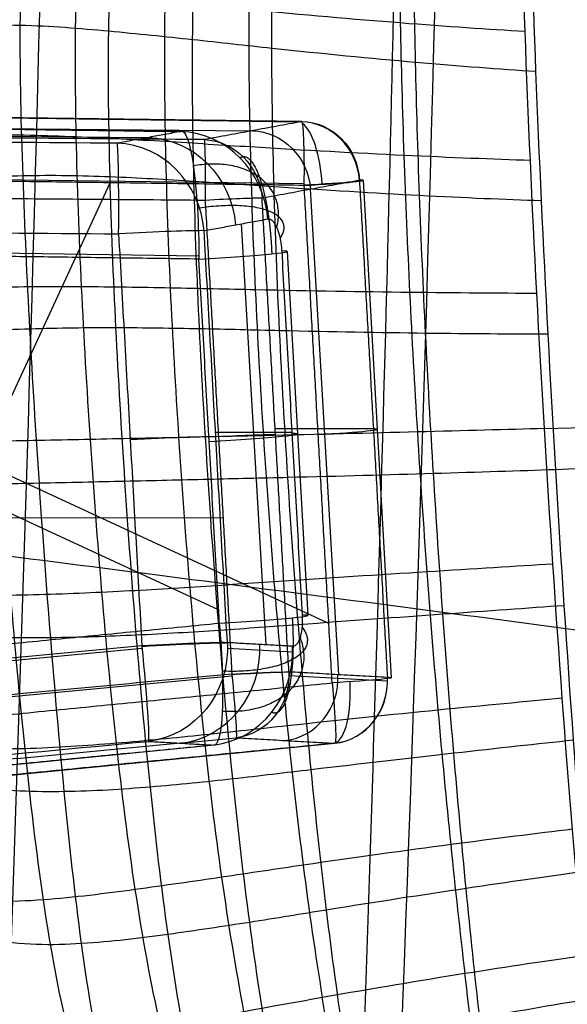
# Model space of a CAD drawing. Header units: millimetres. Extents: x -224 to 224, y -267 to 247.
# Tile 268 of 656: x 152.68 to 161.46, y -125.3 to -109.5. Entities that reach past the tile are written whole.
import ezdxf

# ---------------------------------------------------------------- set-up
doc = ezdxf.new("R2010")
doc.units = ezdxf.units.MM
doc.layers.add('08-01-2026-telaio-080126', color=7, linetype='Continuous')
doc.layers.add('15_12_2025_Kartell_BO_Chair-SEDUTA-RM', color=7, linetype='Continuous')

msp = doc.modelspace()

# ---------------------------------------------------------------- linework, layer by layer
at = {"layer": '08-01-2026-telaio-080126', "color": 95, "true_color": 0x42aa42}
for p, q in [((157.201, -111.135, 425.981), (145.829, -110.981, 425.368)), ((142.886, -111.153, 428.29), (156.4, -111.285, 428.28)), ((157.241, -112.135, 424.982), (146.42, -111.989, 424.399)), ((150.073, -120.889, 424.814), (154.132, -112.118, 424.814)), ((158.186, -112.079, 425.98), (158.634, -120.06, 426.202)), ((157.795, -120.011, 428.688), (157.339, -112.218, 428.523)), ((157.636, -119.187, 425.177), (146.538, -114.051, 424.456)), ((158.35, -116.064, 426.43), (156.774, -116.064, 430.789)), ((155.94, -117.497, 431.487), (136.72, -117.484, 431.967)), ((126.008, -122.849, 432.386), (156.083, -120.026, 431.554)), ((158.576, -120.116, 426.543), (156.996, -120.028, 430.896)), ((146.545, -122.21, 425.63), (157.733, -121.111, 426.202))]:
    msp.add_line(p, q, dxfattribs=at)
at = {"layer": '08-01-2026-telaio-080126', "color": 30, "true_color": 0xff8000}
for p, q in [((155.282, -111.29, 427.009), (144.744, -111.148, 426.441)), ((137.091, -111.22, 428.638), (154.735, -111.392, 428.626)), ((156.631, -119.531, 428.873), (156.236, -112.776, 428.73)), ((155.552, -113.293, 425.02), (145.905, -113.162, 424.501)), ((156.97, -113.221, 426.518), (157.298, -119.062, 426.681)), ((155.868, -118.969, 425.177), (145.976, -114.391, 424.534)), ((157.044, -116.124, 427.108), (155.819, -116.124, 430.497)), ((154.523, -117.497, 431.522), (125.334, -117.476, 432.251)), ((125.606, -122.311, 432.381), (154.642, -119.586, 431.578)), ((157.056, -119.648, 427.71), (156.011, -119.589, 430.59)), ((155.803, -121.14, 427.171), (145.504, -122.152, 426.645))]:
    msp.add_line(p, q, dxfattribs=at)
at = {"layer": '08-01-2026-telaio-080126', "color": 95, "true_color": 0x42aa42, "extrusion": (0.998461, -0.013529, 0.053785)}
for start, end in [(269.0107, 3.9712), (268.6244, 269.0107)]:
    msp.add_arc((-109.995, 416.828, 181.374), 1, start, end, dxfattribs=at)
at = {"layer": '08-01-2026-telaio-080126', "color": 95, "true_color": 0x42aa42, "extrusion": (-0.335755, -0.061864, 0.939916)}
msp.add_arc((138.762, 271.632, 354.546), 1, 83.7425, 168.3133, dxfattribs=at)
at = {"layer": '08-01-2026-telaio-080126', "color": 95, "true_color": 0x42aa42, "extrusion": (0.340029, -9.36751e-17, -0.940415)}
msp.add_arc((-112.135, 292.667, -347.15), 1, 0.8098, 86.4393, dxfattribs=at)
at = {"layer": '08-01-2026-telaio-080126', "color": 95, "true_color": 0x42aa42, "extrusion": (0.938599, 0.062106, 0.339373)}
for centre, start, end in [((-122.269, 349.983, 285.138), 268.7136, 344.5359), ((-122.269, 349.983, 285.138), 268.3109, 268.7136), ((-130.262, 350.219, 285.138), 186.2574, 268.3109)]:
    msp.add_arc(centre, 1, start, end, dxfattribs=at)
at = {"layer": '08-01-2026-telaio-080126', "color": 30, "true_color": 0xff8000, "extrusion": (-0.335755, -0.061864, 0.939916)}
for centre in [(139.056, 270.09, 356.235), (139.056, 270.09, 359.277)]:
    msp.add_arc(centre, 1.5, 83.7425, 168.3133, dxfattribs=at)
at = {"layer": '08-01-2026-telaio-080126', "color": 95, "true_color": 0x42aa42, "extrusion": (0.335755, 0.061864, -0.939916)}
for centre in [(-138.762, 271.632, -356.886), (-138.762, 271.632, -359.195)]:
    msp.add_arc(centre, 1, 11.6867, 96.2575, dxfattribs=at)
at = {"layer": '08-01-2026-telaio-080126', "color": 30, "true_color": 0xff8000, "extrusion": (-0.99966, 0.008095, 0.024773)}
msp.add_arc((111.727, 433.612, -144.44), 1.5, 91.6332, 176.0333, dxfattribs=at)
at = {"layer": '08-01-2026-telaio-080126', "color": 30, "true_color": 0xff8000, "extrusion": (0.335755, 0.061864, -0.939916)}
msp.add_arc((-139.056, 270.09, -357.779), 1.5, 11.6867, 96.2575, dxfattribs=at)
at = {"layer": '08-01-2026-telaio-080126', "color": 95, "true_color": 0x42aa42, "extrusion": (0.99966, -0.008095, -0.024773)}
msp.add_arc((-111.159, 434.096, 145.823), 1, 3.9667, 88.3668, dxfattribs=at)
at = {"layer": '08-01-2026-telaio-080126', "color": 95, "true_color": 0x42aa42, "extrusion": (0.056015, -0.998045, 0.027726)}
for centre in [(150.657, 422.468, 132.532), (150.657, 422.468, 136.535)]:
    msp.add_arc(centre, 1, 272.979, 19.8466, dxfattribs=at)
at = {"layer": '08-01-2026-telaio-080126', "color": 95, "true_color": 0x42aa42, "extrusion": (0.058406, -0.99807, 0.021118)}
msp.add_arc((150.368, 423.327, 130.095), 1, 273.0034, 19.8433, dxfattribs=at)
at = {"layer": '08-01-2026-telaio-080126', "color": 95, "true_color": 0x42aa42, "extrusion": (-0.05633, 0.998051, -0.026855)}
for centre in [(-149.044, 426.945, -132.527), (-149.044, 426.945, -140.148)]:
    msp.add_arc(centre, 1, 91.5212, 160.1539, dxfattribs=at)
at = {"layer": '08-01-2026-telaio-080126', "color": 30, "true_color": 0xff8000, "extrusion": (0.05633, -0.998051, 0.026855)}
for centre in [(147.616, 426.483, 132.992), (147.616, 426.483, 139.615)]:
    msp.add_arc(centre, 1.5, 19.8461, 88.4788, dxfattribs=at)
at = {"layer": '08-01-2026-telaio-080126', "color": 30, "true_color": 0xff8000, "extrusion": (0.056015, -0.998045, 0.027726)}
for centre in [(148.879, 422.976, 133.618), (148.879, 422.976, 136.551), (148.879, 422.976, 139.47)]:
    msp.add_arc(centre, 1.5, 272.979, 19.8466, dxfattribs=at)
at = {"layer": '08-01-2026-telaio-080126', "color": 30, "true_color": 0xff8000, "extrusion": (-0.05633, 0.998051, -0.026855)}
msp.add_arc((-147.616, 426.483, -136.3), 1.5, 91.5212, 160.1539, dxfattribs=at)
at = {"layer": '08-01-2026-telaio-080126', "color": 95, "true_color": 0x42aa42, "extrusion": (0.05633, -0.998051, 0.026855)}
msp.add_arc((149.044, 426.945, 136.335), 1, 19.8461, 88.4788, dxfattribs=at)
at = {"layer": '08-01-2026-telaio-080126', "color": 30, "true_color": 0xff8000, "extrusion": (0.995245, 0.093432, -0.027537)}
for start, end in [(88.5193, 88.8451), (88.8451, 176.8732)]:
    msp.add_arc((-133.516, 433.846, 130.849), 1.5, start, end, dxfattribs=at)
at = {"layer": '08-01-2026-telaio-080126', "color": 30, "true_color": 0xff8000, "extrusion": (-0.058406, 0.99807, -0.021118)}
msp.add_arc((-147.351, 427.27, -137.471), 1.5, 91.5361, 160.1567, dxfattribs=at)
at = {"layer": '08-01-2026-telaio-080126', "color": 30, "true_color": 0xff8000, "extrusion": (0.34108, -0.019016, -0.939842)}
msp.add_arc((-110.798, 298.251, -349.2), 1.5, 83.4391, 170.8156, dxfattribs=at)
at = {"layer": '08-01-2026-telaio-080126', "color": 30, "true_color": 0xff8000, "extrusion": (-0.34108, 0.019016, 0.939842)}
for centre in [(110.798, 298.251, 347.681), (110.798, 298.251, 346.136)]:
    msp.add_arc(centre, 1.5, 9.1844, 96.5609, dxfattribs=at)
at = {"layer": '08-01-2026-telaio-080126', "color": 95, "true_color": 0x42aa42, "extrusion": (-0.058406, 0.99807, -0.021118)}
msp.add_arc((-148.777, 427.736, -138.003), 1, 91.5361, 160.1567, dxfattribs=at)
at = {"layer": '08-01-2026-telaio-080126', "color": 95, "true_color": 0x42aa42, "extrusion": (0.995245, 0.093432, -0.027537)}
for start, end in [(88.5193, 88.8451), (88.8451, 176.8732)]:
    msp.add_arc((-134.089, 434.361, 132.243), 1, start, end, dxfattribs=at)
at = {"layer": '08-01-2026-telaio-080126', "color": 95, "true_color": 0x42aa42, "extrusion": (0.34108, -0.019016, -0.939842)}
msp.add_arc((-111.155, 299.802, -349.143), 1, 83.4391, 170.8156, dxfattribs=at)
at = {"layer": '08-01-2026-telaio-080126', "color": 95, "true_color": 0x42aa42, "extrusion": (-0.34108, 0.019016, 0.939842)}
for centre in [(111.155, 299.802, 346.837), (111.155, 299.802, 344.512)]:
    msp.add_arc(centre, 1, 9.1844, 96.5609, dxfattribs=at)
at = {"layer": '08-01-2026-telaio-080126', "color": 95, "true_color": 0x42aa42, "extrusion": (-0.056015, 0.998045, -0.027726)}
msp.add_arc((-150.657, 422.468, -140.528), 1, 160.1534, 267.021, dxfattribs=at)
at = {"layer": '08-01-2026-telaio-080126', "color": 95, "true_color": 0x42aa42, "extrusion": (-0.340029, -6.93889e-17, 0.940415)}
msp.add_arc((120.116, 293.164, 347.206), 1, 5.8541, 93.5607, dxfattribs=at)
at = {"layer": '08-01-2026-telaio-080126', "color": 95, "true_color": 0x42aa42, "extrusion": (-0.993929, -0.097603, -0.050789)}
msp.add_arc((134.947, 418.28, -166.601), 1, 271.7098, 3.1296, dxfattribs=at)
at = {"layer": '08-01-2026-telaio-080126', "color": 95, "true_color": 0x42aa42}
for points, degree in [([(152.234, -106.679, 440.044), (152.126, -107.398, 440.049), (152.048, -108.938, 440.079), (152.087, -111.346, 440.146), (152.19, -113.794, 440.227), (152.341, -116.265, 440.317), (152.524, -118.74, 440.416), (152.75, -121.203, 440.523), (153.032, -123.637, 440.641), (153.311, -125.202, 440.729), (153.51, -125.935, 440.779)], 3), ([(153.709, -106.895, 440.187), (153.638, -107.584, 440.198), (153.558, -109.037, 440.228), (153.569, -111.369, 440.294), (153.657, -113.781, 440.373), (153.802, -116.235, 440.463), (153.984, -118.694, 440.561), (154.216, -121.122, 440.666), (154.51, -123.481, 440.779), (154.777, -124.96, 440.86), (154.935, -125.664, 440.903)], 3), ([(155.092, -107.09, 440.315), (155.046, -107.765, 440.328), (154.991, -109.179, 440.362), (155.001, -111.442, 440.429), (155.083, -113.799, 440.507), (155.221, -116.205, 440.596), (155.398, -118.616, 440.691), (155.622, -120.99, 440.792), (155.904, -123.282, 440.899), (156.139, -124.723, 440.973), (156.27, -125.414, 441.011)], 3), ([(156.398, -107.263, 440.429), (156.37, -107.929, 440.445), (156.34, -109.318, 440.482), (156.365, -111.529, 440.55), (156.448, -113.828, 440.629), (156.58, -116.174, 440.715), (156.749, -118.526, 440.807), (156.96, -120.844, 440.904), (157.216, -123.086, 441.005), (157.42, -124.503, 441.074), (157.53, -125.185, 441.109)], 3), ([(154.094, -126.66, 422.892), (153.909, -125.918, 422.829), (153.651, -124.338, 422.718), (153.387, -121.891, 422.571), (153.17, -119.419, 422.447), (152.99, -116.938, 422.342), (152.836, -114.461, 422.257), (152.724, -112.003, 422.193), (152.665, -109.579, 422.153), (152.722, -108.024, 422.145), (152.814, -107.295, 422.152)], 3), ([(155.44, -126.402, 422.989), (155.293, -125.692, 422.94), (155.043, -124.2, 422.845), (154.765, -121.824, 422.714), (154.542, -119.382, 422.597), (154.362, -116.908, 422.495), (154.214, -114.439, 422.409), (154.116, -112.012, 422.34), (154.087, -109.662, 422.29), (154.148, -108.196, 422.273), (154.208, -107.5, 422.268)], 3), ([(158.763, -107.535, 440.62), (158.763, -108.187, 440.639), (158.775, -109.536, 440.682), (158.833, -111.667, 440.753), (158.926, -113.871, 440.831), (159.05, -116.115, 440.914), (159.202, -118.365, 441.001), (159.381, -120.589, 441.09), (159.585, -122.753, 441.181), (159.737, -124.132, 441.242), (159.816, -124.801, 441.272)], 3), ([(156.699, -126.153, 423.09), (156.577, -125.457, 423.048), (156.356, -124.005, 422.965), (156.088, -121.696, 422.848), (155.87, -119.306, 422.74), (155.695, -116.877, 422.641), (155.554, -114.454, 422.555), (155.463, -112.08, 422.482), (155.437, -109.8, 422.425), (155.477, -108.375, 422.398), (155.515, -107.694, 422.387)], 3), ([(161.712, -124.515, 441.392), (161.243, -119.249, 441.173), (160.857, -112.836, 440.931), (160.719, -107.715, 440.759)], 3), ([(157.888, -125.919, 423.197), (157.784, -125.232, 423.16), (157.592, -123.806, 423.086), (157.346, -121.548, 422.979), (157.141, -119.215, 422.878), (156.973, -116.846, 422.783), (156.839, -114.483, 422.698), (156.748, -112.168, 422.623), (156.711, -109.94, 422.559), (156.728, -108.542, 422.526), (156.749, -107.871, 422.512)], 3), ([(160.054, -125.513, 423.434), (159.979, -124.842, 423.403), (159.833, -123.455, 423.34), (159.636, -121.281, 423.248), (159.46, -119.046, 423.157), (159.309, -116.783, 423.069), (159.182, -114.527, 422.986), (159.085, -112.311, 422.908), (159.02, -110.169, 422.838), (159, -108.813, 422.797), (158.997, -108.159, 422.778)], 3), ([(160.883, -108.352, 423.069), (161.037, -113.485, 423.24), (161.425, -119.921, 423.483), (161.879, -125.2, 423.704)], 3), ([(145.772, -110.983, 425.434), (157.197, -111.138, 426.049)], 1), ([(155.636, -111.425, 430.419), (126.617, -111.19, 431.138)], 1), ([(157.197, -111.138, 426.049), (155.636, -111.425, 430.419)], 1), ([(125.406, -112.15, 432.099), (155.652, -112.395, 431.349)], 1), ([(157.241, -112.16, 424.982), (146.424, -112.013, 424.399)], 1), ([(156.565, -112.361, 430.689), (158.126, -112.073, 426.32)], 1), ([(157.689, -120.141, 425.204), (157.241, -112.16, 424.982)], 1), ([(158.126, -112.073, 426.32), (158.574, -120.054, 426.541)], 1), ([(155.652, -112.395, 431.349), (156.081, -120, 431.554)], 1), ([(156.995, -119.966, 430.894), (156.565, -112.361, 430.689)], 1), ([(161.091, -116.061, 441.058), (162.28, -116.026, 441.134), (163.925, -115.965, 441.21), (164.827, -115.915, 441.174), (165.271, -115.891, 441.139)], 3), ([(165.468, -116.479, 425.164), (165.046, -116.52, 424.712), (164.102, -116.6, 424.02), (162.424, -116.68, 423.573), (161.268, -116.721, 423.368)], 3), ([(156.081, -120, 431.554), (126.007, -122.823, 432.386)], 1), ([(158.574, -120.054, 426.541), (156.995, -119.966, 430.894)], 1), ([(146.939, -121.197, 424.654), (157.689, -120.141, 425.204)], 1), ([(127.579, -123.704, 431.4), (156.151, -121.022, 430.609)], 1), ([(157.73, -121.11, 426.256), (146.505, -122.213, 425.683)], 1), ([(156.151, -121.022, 430.609), (157.73, -121.11, 426.256)], 1)]:
    msp.add_open_spline(points, degree=degree, dxfattribs=at)
for points, knots in [([(160.782, -109.691, 440.826), (160.198, -109.658, 440.788), (158.853, -109.567, 440.692), (156.814, -109.389, 440.526), (155.02, -109.204, 440.367), (153.593, -109.061, 440.234), (152.086, -108.93, 440.085), (151.032, -108.94, 439.975), (150.503, -109.034, 439.92)], [0, 0, 0, 0, 0.25, 0.5, 0.625, 0.75, 0.875, 1, 1, 1, 1]), ([(160.951, -110.333, 423.136), (160.382, -110.298, 423.033), (159.089, -110.2, 422.836), (157.157, -110.012, 422.606), (155.464, -109.823, 422.427), (154.119, -109.684, 422.295), (152.701, -109.566, 422.16), (151.708, -109.6, 422.062), (151.212, -109.711, 422.013)], [0, 0, 0, 0, 0.25, 0.5, 0.625, 0.75, 0.875, 1, 1, 1, 1]), ([(160.866, -111.76, 440.9), (160.275, -111.741, 440.861), (158.912, -111.688, 440.763), (156.843, -111.576, 440.595), (155.024, -111.456, 440.433), (153.591, -111.376, 440.298), (152.102, -111.333, 440.15), (151.091, -111.383, 440.044), (150.584, -111.443, 439.99)], [0, 0, 0, 0, 0.25, 0.5, 0.625, 0.75, 0.875, 1, 1, 1, 1]), ([(161.039, -112.408, 423.209), (160.464, -112.389, 423.106), (159.154, -112.333, 422.907), (157.198, -112.215, 422.671), (155.484, -112.093, 422.485), (154.136, -112.017, 422.344), (152.737, -111.986, 422.199), (151.787, -112.055, 422.096), (151.312, -112.126, 422.043)], [0, 0, 0, 0, 0.25, 0.5, 0.625, 0.75, 0.875, 1, 1, 1, 1]), ([(160.97, -113.893, 440.977), (160.375, -113.891, 440.938), (159.003, -113.882, 440.841), (156.926, -113.848, 440.673), (155.103, -113.805, 440.511), (153.674, -113.783, 440.377), (152.202, -113.789, 440.23), (151.205, -113.829, 440.125), (150.706, -113.861, 440.07)], [0, 0, 0, 0, 0.25, 0.5, 0.625, 0.75, 0.875, 1, 1, 1, 1]), ([(161.146, -114.547, 423.287), (160.567, -114.547, 423.183), (159.251, -114.538, 422.984), (157.287, -114.503, 422.747), (155.572, -114.46, 422.558), (154.229, -114.44, 422.413), (152.847, -114.454, 422.262), (151.911, -114.503, 422.156), (151.442, -114.542, 422.101)], [0, 0, 0, 0, 0.25, 0.5, 0.625, 0.75, 0.875, 1, 1, 1, 1]), ([(161.091, -116.061, 441.058), (160.497, -116.078, 441.02), (159.126, -116.115, 440.924), (157.053, -116.165, 440.758), (155.238, -116.206, 440.599), (153.815, -116.236, 440.467), (152.35, -116.266, 440.321), (151.357, -116.285, 440.215), (150.859, -116.294, 440.16)], [0, 0, 0, 0, 0.25, 0.5, 0.625, 0.75, 0.875, 1, 1, 1, 1]), ([(161.268, -116.721, 423.368), (160.69, -116.742, 423.265), (159.376, -116.784, 423.067), (157.418, -116.837, 422.832), (155.71, -116.878, 422.644), (154.374, -116.909, 422.499), (152.999, -116.939, 422.347), (152.065, -116.958, 422.239), (151.597, -116.967, 422.182)], [0, 0, 0, 0, 0.25, 0.5, 0.625, 0.75, 0.875, 1, 1, 1, 1]), ([(161.228, -118.236, 441.141), (160.638, -118.272, 441.104), (159.278, -118.355, 441.01), (157.22, -118.488, 440.849), (155.416, -118.612, 440.694), (154, -118.694, 440.564), (152.536, -118.747, 440.42), (151.539, -118.746, 440.313), (151.038, -118.731, 440.257)], [0, 0, 0, 0, 0.25, 0.5, 0.625, 0.75, 0.875, 1, 1, 1, 1]), ([(161.405, -118.903, 423.451), (160.831, -118.944, 423.349), (159.527, -119.036, 423.155), (157.583, -119.176, 422.924), (155.887, -119.302, 422.742), (154.557, -119.382, 422.601), (153.182, -119.428, 422.452), (152.244, -119.417, 422.344), (151.773, -119.396, 422.287)], [0, 0, 0, 0, 0.25, 0.5, 0.625, 0.75, 0.875, 1, 1, 1, 1]), ([(161.379, -120.389, 441.225), (160.797, -120.442, 441.189), (159.456, -120.569, 441.099), (157.427, -120.779, 440.944), (155.644, -120.978, 440.795), (154.236, -121.117, 440.67), (152.767, -121.218, 440.528), (151.757, -121.205, 440.42), (151.246, -121.164, 440.362)], [0, 0, 0, 0, 0.25, 0.5, 0.625, 0.75, 0.875, 1, 1, 1, 1]), ([(161.553, -121.062, 423.535), (160.987, -121.122, 423.435), (159.702, -121.262, 423.245), (157.784, -121.483, 423.023), (156.107, -121.686, 422.85), (154.784, -121.821, 422.718), (153.403, -121.909, 422.578), (152.451, -121.878, 422.472), (151.97, -121.824, 422.415)], [0, 0, 0, 0, 0.25, 0.5, 0.625, 0.75, 0.875, 1, 1, 1, 1]), ([(161.541, -122.491, 441.309), (160.97, -122.559, 441.275), (159.658, -122.723, 441.189), (157.673, -122.997, 441.042), (155.929, -123.259, 440.902), (154.541, -123.46, 440.783), (153.071, -123.648, 440.648), (152.026, -123.673, 440.539), (151.489, -123.596, 440.477)], [0, 0, 0, 0, 0.25, 0.5, 0.625, 0.75, 0.875, 1, 1, 1, 1]), ([(161.712, -123.171, 423.62), (161.156, -123.247, 423.522), (159.897, -123.427, 423.336), (158.021, -123.716, 423.126), (156.379, -123.984, 422.966), (155.072, -124.181, 422.848), (153.687, -124.354, 422.725), (152.701, -124.355, 422.627), (152.194, -124.26, 422.571)], [0, 0, 0, 0, 0.25, 0.5, 0.625, 0.75, 0.875, 1, 1, 1, 1]), ([(151.814, -126.247, 440.621), (152.492, -126.126, 440.688), (153.535, -125.931, 440.783), (155.419, -125.571, 440.945), (158.442, -125.008, 441.183), (160.601, -124.673, 441.328), (161.712, -124.515, 441.392)], [-1, -1, -1, -1, -0.875, -0.75, -0.5, 0, 0, 0, 0]), ([(161.949, -138.168, 441.945), (161.787, -137.164, 441.894), (161.44, -135.158, 441.79), (160.976, -132.548, 441.653), (160.602, -130.335, 441.539), (160.327, -128.598, 441.452), (160.062, -126.765, 441.363), (159.895, -125.47, 441.303), (159.816, -124.801, 441.272)], [0, 0, 0, 0, 0.25, 0.5, 0.625, 0.75, 0.875, 1, 1, 1, 1]), ([(152.485, -126.932, 422.789), (153.13, -126.834, 422.828), (154.119, -126.66, 422.892), (155.898, -126.315, 423.02), (158.745, -125.742, 423.261), (160.794, -125.376, 423.512), (161.879, -125.2, 423.704)], [0, 0, 0, 0, 0.125, 0.25, 0.5, 1, 1, 1, 1]), ([(160.603, -138.392, 441.896), (160.383, -137.411, 441.839), (159.907, -135.458, 441.721), (159.244, -132.911, 441.56), (158.688, -130.736, 441.424), (158.274, -129.015, 441.319), (157.879, -127.181, 441.214), (157.641, -125.868, 441.144), (157.53, -125.185, 441.109)], [0, 0, 0, 0, 0.25, 0.5, 0.625, 0.75, 0.875, 1, 1, 1, 1])]:
    msp.add_open_spline(points, degree=3, knots=knots, dxfattribs=at)
at = {"layer": '08-01-2026-telaio-080126', "color": 30, "true_color": 0xff8000}
for points in [[(144.591, -111.15, 426.57), (155.264, -111.295, 427.145)], [(154.243, -111.483, 430.004), (126.457, -111.258, 430.693)], [(155.264, -111.295, 427.145), (154.243, -111.483, 430.004)], [(125.065, -112.701, 432.123), (154.265, -112.937, 431.399)], [(155.636, -112.886, 430.409), (156.657, -112.698, 427.55)], [(154.265, -112.937, 431.399), (154.638, -119.547, 431.577)], [(156.009, -119.496, 430.587), (155.636, -112.886, 430.409)], [(155.553, -113.342, 425.021), (145.91, -113.212, 424.502)], [(156.88, -113.212, 427.027), (157.208, -119.053, 427.19)], [(155.88, -119.183, 425.183), (155.553, -113.342, 425.021)], [(146.298, -120.124, 424.694), (155.88, -119.183, 425.183)], [(154.638, -119.547, 431.577), (125.604, -122.273, 432.381)], [(157.054, -119.555, 427.707), (156.009, -119.496, 430.587)], [(127.416, -123.646, 430.916), (154.743, -121.08, 430.16)], [(155.789, -121.139, 427.28), (145.394, -122.159, 426.749)], [(154.743, -121.08, 430.16), (155.789, -121.139, 427.28)]]:
    msp.add_open_spline(points, degree=1, dxfattribs=at)
for points, knots in [([(155.264, -111.295, 427.145), (155.335, -111.257, 426.595), (155.447, -111.568, 425.751), (155.535, -112.508, 425.117), (155.552, -113.065, 425.014), (155.553, -113.342, 425.021)], [-3.443044, -3.443044, -3.443044, -3.443044, -1.721522, -0.860761, 0, 0, 0, 0]), ([(155.88, -119.183, 425.183), (155.903, -119.448, 425.191), (155.935, -119.975, 425.314), (155.934, -120.86, 425.947), (155.858, -121.161, 426.752), (155.789, -121.139, 427.28)], [-3.292048, -3.292048, -3.292048, -3.292048, -2.469036, -1.646024, 0, 0, 0, 0])]:
    msp.add_open_spline(points, degree=3, knots=knots, dxfattribs=at)
for points, weights in [([(156.801, -112.837, 427.177), (157.123, -111.554, 426.053), (155.464, -111.847, 425.634)], [1.00000000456, 0.653757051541, 1]), ([(156.854, -113.009, 427.064), (157.402, -112.229, 425.406), (155.528, -112.53, 425.17)], [1.00005113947, 0.617233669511, 1]), ([(157.205, -119.247, 427.234), (157.854, -120.037, 425.583), (155.927, -119.954, 425.362)], [1.00004489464, 0.611373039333, 1]), ([(157.175, -119.411, 427.348), (157.666, -120.718, 426.227), (155.926, -120.598, 425.825)], [1.00000000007, 0.642265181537, 1])]:
    msp.add_rational_spline(points, weights, degree=2, dxfattribs=at)
for points, weights, degree, knots in [([(156.211, -111.717, 427.455), (156.311, -111.649, 427.048), (156.486, -111.814, 426.378), (156.664, -112.538, 425.798), (156.712, -113.015, 425.688), (156.721, -113.258, 425.689)], [0.869901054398, 0.856658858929, 0.832646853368, 0.807337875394, 0.799850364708, 0.797875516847], 3, [1.2477, 1.2477, 1.2477, 1.2477, 2.079758, 2.495787, 2.911816, 2.911816, 2.911816, 2.911816]), ([(156.657, -112.698, 427.55), (156.686, -112.693, 427.47), (156.715, -112.714, 427.393), (156.858, -112.815, 427.016), (156.88, -113.212, 427.027)], [0.900834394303, 0.936764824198, 1, 0.752725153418, 0.922973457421], 2, [-0.9833003, -0.9833003, -0.9833003, -0.8129583, -0.8129583, 0, 0, 0]), ([(157.049, -119.099, 425.851), (157.064, -119.332, 425.861), (157.068, -119.789, 425.983), (156.973, -120.494, 426.56), (156.822, -120.667, 427.21), (156.718, -120.614, 427.607)], [0.797875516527, 0.798952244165, 0.804384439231, 0.825755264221, 0.848263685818, 0.861554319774], 3, [3.273826, 3.273826, 3.273826, 3.273826, 3.672721, 4.071615, 4.869404, 4.869404, 4.869404, 4.869404]), ([(157.208, -119.053, 427.19), (157.233, -119.49, 427.202), (157.082, -119.55, 427.63), (157.068, -119.555, 427.669), (157.054, -119.555, 427.707)], [0.951477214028, 0.733801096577, 1, 0.968442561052, 0.94368536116], 2, [-0.9784422, -0.9784422, -0.9784422, -0.0822295, -0.0822295, 0, 0, 0])]:
    msp.add_rational_spline(points, weights, degree=degree, knots=knots, dxfattribs=at)
at = {"layer": '15_12_2025_Kartell_BO_Chair-SEDUTA-RM', "color": 254, "true_color": 0xd4d4d4}
for points, knots in [([(172.574, -212.536, 462.479), (174.447, -210.758, 462.472), (177.82, -206.884, 462.427), (181.888, -200.194, 462.272), (185.088, -192.694, 462.038), (188.362, -181.712, 461.631), (190.901, -166.317, 460.962), (191.935, -152.602, 460.299), (192.367, -145.491, 459.945), (192.8, -138.379, 459.592), (193.495, -123.646, 458.842), (194.03, -100.438, 457.631), (194.056, -76.544, 456.38), (193.573, -52.382, 455.132), (192.58, -28.375, 453.932), (190.99, -4.981, 452.795), (188.715, 17.34, 451.737), (186.683, 31.198, 451.094), (185.523, 37.795, 450.79), (184.364, 44.392, 450.487), (181.758, 56.922, 449.915), (177.416, 70.791, 449.215), (173.069, 80.73, 448.617), (169.318, 87.587, 448.138), (165.02, 93.827, 447.617), (161.753, 97.562, 447.235), (160.01, 99.32, 447.033)], [0, 0, 0, 0, 7.739008, 15.478015, 23.217023, 30.95603, 46.434045, 61.91206, 61.91206, 61.91206, 92.86809, 123.82412, 154.78015, 185.73618, 216.69221, 247.64824, 278.60427, 309.560301, 309.560301, 309.560301, 325.038316, 340.516331, 348.255338, 355.994346, 363.733353, 371.472361, 371.472361, 371.472361, 371.472361]), ([(160.034, 98.519, 440.163), (161.759, 96.768, 440.366), (164.99, 93.049, 440.751), (169.236, 86.838, 441.274), (172.937, 80.014, 441.756), (177.217, 70.123, 442.358), (181.482, 56.32, 443.063), (186.577, 31.363, 444.214), (190.812, -4.84, 445.927), (193.159, -52.635, 448.296), (193.447, -101.12, 450.848), (192.047, -139.139, 452.834), (189.989, -166.348, 454.163), (187.488, -181.569, 454.833), (184.265, -192.405, 455.242), (181.114, -199.795, 455.476), (177.105, -206.38, 455.631), (173.778, -210.189, 455.675), (171.93, -211.936, 455.682)], [0, 0, 0, 0, 11.611888, 23.223776, 34.835665, 46.447553, 69.671329, 92.895106, 139.342658, 185.790211, 232.237764, 278.685317, 301.909093, 325.132869, 336.744757, 348.356646, 359.968534, 371.580422, 371.580422, 371.580422, 371.580422]), ([(164.471, -204.72, 462.266), (166.134, -203.157, 462.26), (169.122, -199.747, 462.216), (172.704, -193.821, 462.06), (175.505, -187.124, 461.821), (178.356, -177.226, 461.399), (180.556, -163.141, 460.696), (181.458, -150.257, 459.979), (181.844, -143.464, 459.59), (182.231, -136.671, 459.201), (182.873, -122.383, 458.361), (183.413, -99.479, 456.986), (183.495, -75.737, 455.563), (183.088, -51.793, 454.163), (182.156, -28.279, 452.852), (180.659, -5.613, 451.647), (178.557, 15.787, 450.565), (176.725, 28.933, 449.934), (175.694, 35.156, 449.645), (174.663, 41.379, 449.356), (172.373, 53.124, 448.828), (168.588, 65.977, 448.206), (164.796, 75.111, 447.676), (161.513, 81.375, 447.249), (157.734, 87.039, 446.776), (154.845, 90.405, 446.421), (153.298, 91.983, 446.231)], [0, 0, 0, 0, 7.739008, 15.478015, 23.217023, 30.95603, 46.434045, 61.91206, 61.91206, 61.91206, 92.86809, 123.82412, 154.78015, 185.73618, 216.69221, 247.64824, 278.60427, 309.560301, 309.560301, 309.560301, 325.038316, 340.516331, 348.255338, 355.994346, 363.733353, 371.472361, 371.472361, 371.472361, 371.472361]), ([(153.821, 91.688, 439.327), (155.363, 90.106, 439.518), (158.243, 86.734, 439.874), (162.007, 81.064, 440.349), (165.274, 74.796, 440.779), (169.041, 65.658, 441.311), (172.793, 52.804, 441.935), (177.311, 29.308, 442.994), (181.225, -5.321, 444.701), (183.469, -51.946, 447.234), (183.579, -100.3, 450.122), (182.177, -137.733, 452.37), (180.331, -163.382, 453.802), (178.128, -177.372, 454.503), (175.289, -187.191, 454.924), (172.503, -193.829, 455.162), (168.943, -199.7, 455.317), (165.975, -203.077, 455.361), (164.323, -204.624, 455.367)], [0, 0, 0, 0, 11.611888, 23.223776, 34.835665, 46.447553, 69.671329, 92.895106, 139.342658, 185.790211, 232.237764, 278.685317, 301.909093, 325.132869, 336.744757, 348.356646, 359.968534, 371.580422, 371.580422, 371.580422, 371.580422]), ([(155.797, -196.406, 461.442), (157.214, -195.09, 461.437), (159.728, -192.191, 461.391), (162.677, -187.065, 461.224), (164.937, -181.188, 460.967), (167.209, -172.386, 460.516), (168.993, -159.639, 459.766), (169.764, -147.612, 458.985), (170.102, -141.148, 458.554), (170.44, -134.685, 458.122), (171.022, -120.861, 457.178), (171.554, -98.281, 455.612), (171.688, -74.712, 453.994), (171.365, -51.008, 452.42), (170.528, -28.021, 450.987), (169.175, -6.124, 449.713), (167.304, 14.311, 448.614), (165.71, 26.713, 448.01), (164.827, 32.546, 447.744), (163.943, 38.38, 447.477), (162.002, 49.312, 447.013), (158.878, 61.101, 446.512), (155.801, 69.384, 446.102), (153.126, 75.005, 445.766), (150.003, 80.016, 445.38), (147.57, 82.939, 445.075), (146.253, 84.294, 444.906)], [0, 0, 0, 0, 7.739008, 15.478015, 23.217023, 30.95603, 46.434045, 61.91206, 61.91206, 61.91206, 92.86809, 123.82412, 154.78015, 185.73618, 216.69221, 247.64824, 278.60427, 309.560301, 309.560301, 309.560301, 325.038316, 340.516331, 348.255338, 355.994346, 363.733353, 371.472361, 371.472361, 371.472361, 371.472361]), ([(147.085, 84.296, 437.992), (148.406, 82.932, 438.162), (150.846, 79.992, 438.47), (153.977, 74.955, 438.858), (156.658, 69.309, 439.196), (159.737, 60.992, 439.608), (162.855, 49.159, 440.111), (166.707, 27.222, 441.039), (170.184, -5.711, 442.723), (172.234, -51.058, 445.44), (172.178, -99.239, 448.718), (170.817, -136.037, 451.274), (169.204, -160.035, 452.829), (167.39, -172.735, 453.575), (165.104, -181.497, 454.024), (162.838, -187.344, 454.279), (159.888, -192.444, 454.445), (157.376, -195.328, 454.491), (155.961, -196.637, 454.496)], [0, 0, 0, 0, 11.611888, 23.223776, 34.835665, 46.447553, 69.671329, 92.895106, 139.342658, 185.790211, 232.237764, 278.685317, 301.909093, 325.132869, 336.744757, 348.356646, 359.968534, 371.580422, 371.580422, 371.580422, 371.580422]), ([(143.772, 80.647, 437.24), (144.965, 79.414, 437.395), (147.137, 76.718, 437.668), (149.863, 72.014, 437.993), (152.169, 66.678, 438.266), (154.816, 58.758, 438.599), (157.564, 47.414, 439.025), (161.059, 26.226, 439.879), (164.283, -5.872, 441.544), (166.209, -50.569, 444.356), (166.084, -98.649, 447.838), (164.788, -134.526, 450.514), (163.714, -151.57, 451.711), (163.276, -156.516, 452.046)], [0, 0, 0, 0, 11.611888, 23.223776, 34.835665, 46.447553, 69.671329, 92.895106, 139.342658, 185.790211, 232.237764, 278.685317, 299.943864, 299.943864, 299.943864, 299.943864]), ([(151.556, -192.38, 460.9), (152.832, -191.202, 460.895), (155.06, -188.571, 460.845), (157.599, -183.832, 460.665), (159.503, -178.334, 460.391), (161.396, -170.031, 459.913), (162.927, -157.902, 459.131), (163.629, -146.275, 458.314), (163.941, -139.967, 457.859), (164.253, -133.658, 457.404), (164.8, -120.051, 456.403), (165.319, -97.627, 454.736), (165.472, -74.148, 453.015), (165.191, -50.569, 451.351), (164.41, -27.848, 449.857), (163.144, -6.332, 448.549), (161.406, 13.632, 447.446), (159.943, 25.675, 446.859), (159.138, 31.322, 446.605), (158.333, 36.969, 446.352), (156.576, 47.515, 445.925), (153.83, 58.802, 445.501), (151.195, 66.68, 445.171), (148.901, 71.986, 444.9), (146.191, 76.661, 444.578), (144.031, 79.336, 444.307), (142.844, 80.559, 444.152)], [0, 0, 0, 0, 7.739008, 15.478015, 23.217023, 30.95603, 46.434045, 61.91206, 61.91206, 61.91206, 92.86809, 123.82412, 154.78015, 185.73618, 216.69221, 247.64824, 278.60427, 309.560301, 309.560301, 309.560301, 325.038316, 340.516331, 348.255338, 355.994346, 363.733353, 371.472361, 371.472361, 371.472361, 371.472361]), ([(140.655, 77.206, 436.493), (141.697, 76.13, 436.631), (143.528, 73.704, 436.855), (145.733, 69.32, 437.092), (147.604, 64.264, 437.286), (149.781, 56.692, 437.527), (152.137, 45.788, 437.871), (155.264, 25.292, 438.647), (158.215, -6.008, 440.29), (160.005, -50.066, 443.193), (159.825, -98.036, 446.881), (158.568, -134.252, 449.774), (157.495, -152.145, 451.13), (156.969, -158.086, 451.564), (156.886, -158.975, 451.628)], [0, 0, 0, 0, 11.611888, 23.223776, 34.835665, 46.447553, 69.671329, 92.895106, 139.342658, 185.790211, 232.237764, 278.685317, 301.909093, 306.08727, 306.08727, 306.08727, 306.08727]), ([(147.576, -188.629, 460.331), (148.687, -187.609, 460.326), (150.55, -185.258, 460.268), (152.55, -180.872, 460.062), (154.031, -175.704, 459.761), (155.505, -167.829, 459.248), (156.762, -156.248, 458.425), (157.393, -144.983, 457.568), (157.678, -138.814, 457.089), (157.962, -132.646, 456.609), (158.468, -119.236, 455.549), (158.967, -96.957, 453.778), (159.132, -73.565, 451.953), (158.891, -50.112, 450.2), (158.169, -27.653, 448.645), (156.997, -6.506, 447.306), (155.401, 13.008, 446.201), (154.075, 24.714, 445.632), (153.352, 30.188, 445.393), (152.628, 35.663, 445.154), (151.058, 45.853, 444.767), (148.711, 56.689, 444.425), (146.552, 64.215, 444.187), (144.698, 69.238, 443.996), (142.514, 73.592, 443.762), (140.697, 75.998, 443.54), (139.663, 77.064, 443.403)], [0, 0, 0, 0, 7.739008, 15.478015, 23.217023, 30.95603, 46.434045, 61.91206, 61.91206, 61.91206, 92.86809, 123.82412, 154.78015, 185.73618, 216.69221, 247.64824, 278.60427, 309.560301, 309.560301, 309.560301, 325.038316, 340.516331, 348.255338, 355.994346, 363.733353, 371.472361, 371.472361, 371.472361, 371.472361]), ([(137.895, 74.156, 435.812), (138.735, 73.288, 435.924), (140.049, 71.151, 436.064), (141.59, 67.027, 436.181), (142.976, 62.184, 436.281), (144.675, 54.873, 436.425), (146.633, 44.331, 436.683), (149.383, 24.443, 437.379), (152.046, -6.119, 438.996), (153.692, -49.561, 441.986), (153.474, -97.412, 445.878), (152.296, -133.39, 448.945), (151.093, -155.29, 450.737), (150.068, -166.406, 451.604), (148.986, -173.933, 452.159), (147.962, -178.836, 452.497), (146.645, -182.935, 452.748), (145.338, -185.002, 452.828), (144.441, -185.817, 452.832)], [0, 0, 0, 0, 11.611888, 23.223776, 34.835665, 46.447553, 69.671329, 92.895106, 139.342658, 185.790211, 232.237764, 278.685317, 301.909093, 325.132869, 336.744757, 348.356646, 359.968534, 371.580422, 371.580422, 371.580422, 371.580422]), ([(223.548, -125.781, 448.988), (223.539, -125.779, 449.124), (223.489, -125.771, 449.762), (223.339, -125.753, 450.906), (222.893, -125.719, 452.434), (221.012, -125.625, 454.045), (216.513, -125.421, 455.808), (210.142, -125.051, 457.415), (202.643, -124.455, 458.557), (196.683, -123.84, 458.844), (193.41, -123.461, 458.827), (190.138, -123.082, 458.811), (183.007, -122.182, 458.459), (173.069, -120.838, 457.433), (164.768, -119.716, 456.389), (158.432, -118.872, 455.526), (152.052, -118.047, 454.617), (147.814, -117.522, 454), (145.709, -117.27, 453.694)], [3.832524, 3.832524, 3.832524, 3.832524, 5.244211, 10.488423, 15.732634, 20.976846, 26.221057, 31.465269, 36.70948, 41.953692, 41.953692, 41.953692, 52.442115, 62.930538, 68.174749, 73.41896, 78.663172, 83.907383, 83.907383, 83.907383, 83.907383])]:
    msp.add_open_spline(points, degree=3, knots=knots, dxfattribs=at)

doc.saveas('drawing.dxf')
